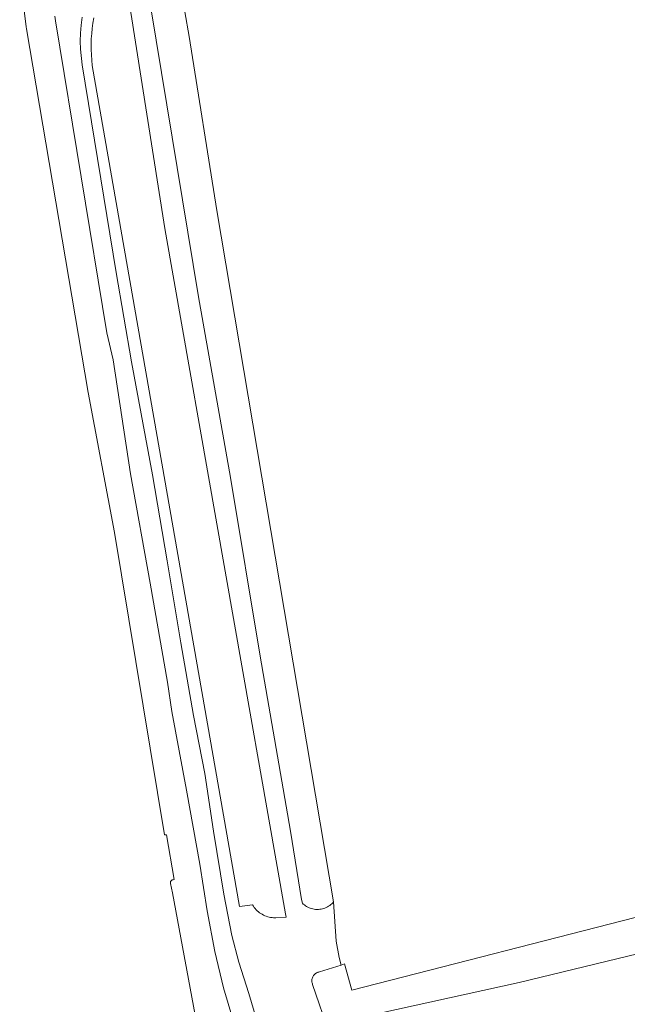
# Model space of a CAD drawing. Header units: metres. Extents: x 250001 to 257773, y 598992 to 609118.
# Tile 260 of 656: x 254560 to 254671, y 599795 to 599975. Entities that reach past the tile are written whole.
import ezdxf

# ---------------------------------------------------------------- set-up
doc = ezdxf.new("R2010")
doc.units = ezdxf.units.M
for name, color, linetype, lineweight in [('B-WE-GR-BOUWLAND-GV', 252, 'Continuous', 13), ('B-WE-GR-GROENVOORZIENING-GV', 252, 'Continuous', 18), ('B-WE-VH-VERHARDING_GESLOTEN-GV', 252, 'Continuous', 18), ('X-XX-AL-REFERENTIE-G', 7, 'Continuous', 18)]:
    doc.layers.add(name, color=color, linetype=linetype, lineweight=lineweight)

# ---------------------------------------------------------------- blocks, each defined once
blk = doc.blocks.new('BS2021-132-Xref-BGT-GRIJS-20210617-aangepast')
at = {"layer": 'B-WE-GR-BOUWLAND-GV', "flags": 128}
for points in [[(254671.586, 600067.946), (254658.11, 600054.223), (254631.753, 600027.343), (254614.481, 600009.818), (254603.567, 599999.896), (254591.254, 599989.907), (254589.459, 599981.283), (254591.001, 599972.21), (254596.067, 599940.455), (254617.389, 599814.161), (254617.879, 599807.001), (254618.401, 599804.01), (254618.745, 599802.635), (254619.393, 599802.841), (254620.706, 599798.03), (254674.817, 599811.903)], [(254592.729, 599790.174), (254587.989, 599815.794), (254587.641, 599817.511), (254587.614, 599817.598), (254587.603, 599817.688), (254587.608, 599817.778), (254587.629, 599817.867), (254587.665, 599817.95), (254587.715, 599818.026), (254587.778, 599818.092), (254587.851, 599818.145), (254587.932, 599818.186), (254588.02, 599818.211), (254588.1, 599818.22), (254588.284, 599818.236), (254586.893, 599826.43), (254586.54, 599826.421), (254577.421, 599881.657), (254572.568, 599907.229), (254561.304, 599973.648), (254561.251, 599973.991), (254560.089, 599983.352)]]:
    blk.add_lwpolyline(points, dxfattribs=at)
at = {"layer": 'B-WE-GR-GROENVOORZIENING-GV', "flags": 128}
for points in [[(254571.519, 599975.752), (254571.31, 599974.308), (254571.182, 599972.854), (254571.135, 599971.395), (254571.17, 599969.936), (254571.482, 599967.035), (254577.706, 599929.128), (254580.486, 599912.788), (254584.316, 599892.18), (254586.99, 599876.479), (254589.514, 599861.508), (254591.819, 599848.221), (254593.853, 599837.629), (254595.479, 599827.083), (254597.366, 599815.588), (254598.786, 599808.035), (254600.103, 599803.157), (254601.881, 599797.454), (254603.545, 599791.923)], [(254686.934, 599808.104), (254651.281, 599799.445), (254622.242, 599793.08)], [(254616.649, 599790.057), (254613.552, 599799.105), (254613.513, 599799.203), (254613.465, 599799.357), (254613.433, 599799.516), (254613.417, 599799.677), (254613.416, 599799.839), (254613.432, 599800), (254613.463, 599800.159), (254613.51, 599800.314), (254613.572, 599800.464), (254613.648, 599800.607), (254613.738, 599800.741), (254613.841, 599800.866), (254613.956, 599800.981), (254614.082, 599801.083), (254614.216, 599801.172), (254614.36, 599801.248), (254614.51, 599801.31), (254614.665, 599801.356), (254614.824, 599801.386), (254618.745, 599802.635), (254618.401, 599804.01), (254617.879, 599807.001), (254617.389, 599814.161), (254617.246, 599814.001), (254617.069, 599813.826), (254616.882, 599813.663), (254616.684, 599813.512), (254616.477, 599813.374), (254616.262, 599813.25), (254616.039, 599813.14), (254615.81, 599813.044), (254615.575, 599812.963), (254615.335, 599812.898), (254615.091, 599812.848), (254614.845, 599812.814), (254614.597, 599812.796), (254614.348, 599812.794), (254614.1, 599812.808), (254613.853, 599812.837), (254613.609, 599812.883), (254613.368, 599812.944), (254613.131, 599813.021), (254612.9, 599813.112), (254612.675, 599813.219), (254612.458, 599813.339), (254612.249, 599813.473), (254612.048, 599813.621), (254611.858, 599813.781), (254611.678, 599813.953), (254611.54, 599814.602), (254609.546, 599827.117), (254603.981, 599859.042), (254598.591, 599891.693), (254592.704, 599924.696), (254584.017, 599977.487)], [(254579.139, 599984.375), (254586.601, 599937.154), (254608.596, 599811.959), (254608.705, 599811.405), (254606.831, 599811.278), (254606.714, 599811.276), (254606.439, 599811.283), (254606.165, 599811.305), (254605.892, 599811.344), (254605.622, 599811.398), (254605.356, 599811.468), (254605.094, 599811.553), (254604.838, 599811.653), (254604.588, 599811.768), (254604.345, 599811.898), (254604.109, 599812.041), (254603.883, 599812.198), (254603.666, 599812.367), (254603.459, 599812.549), (254603.264, 599812.742), (254603.079, 599812.947), (254602.907, 599813.162), (254602.748, 599813.387), (254602.602, 599813.62), (254600.227, 599813.299), (254573.335, 599966.914), (254573.235, 599967.883), (254573.168, 599968.854), (254573.133, 599969.827), (254573.131, 599970.801), (254573.162, 599971.774), (254573.225, 599972.745), (254573.321, 599973.714), (254573.45, 599974.679), (254573.611, 599975.64)]]:
    blk.add_lwpolyline(points, dxfattribs=at)
at = {"layer": 'B-WE-VH-VERHARDING_GESLOTEN-GV', "flags": 128}
for points in [[(254603.545, 599791.923), (254601.881, 599797.454), (254600.103, 599803.157), (254598.786, 599808.035), (254597.366, 599815.588), (254595.479, 599827.083), (254593.853, 599837.629), (254591.819, 599848.221), (254589.514, 599861.508), (254586.99, 599876.479), (254584.316, 599892.18), (254580.486, 599912.788), (254577.706, 599929.128), (254571.482, 599967.035), (254571.17, 599969.936), (254571.135, 599971.395), (254571.182, 599972.854), (254571.31, 599974.308), (254571.519, 599975.752)], [(254566.485, 599975.958), (254566.606, 599975.066), (254575.978, 599918.095), (254577.119, 599913.186), (254580.325, 599892.338), (254583.922, 599872.377), (254587.045, 599854.311), (254587.874, 599848.96), (254590.561, 599834.584), (254592.951, 599821.044), (254594.326, 599812.554), (254595.678, 599805.114), (254597.299, 599798.471), (254599, 599792.722)]]:
    blk.add_lwpolyline(points, dxfattribs=at)

msp = doc.modelspace()

# ---------------------------------------------------------------- block references
at = {"layer": 'X-XX-AL-REFERENTIE-G'}
msp.add_blockref('BS2021-132-Xref-BGT-GRIJS-20210617-aangepast', (0, 0), dxfattribs=at)

doc.saveas('drawing.dxf')
